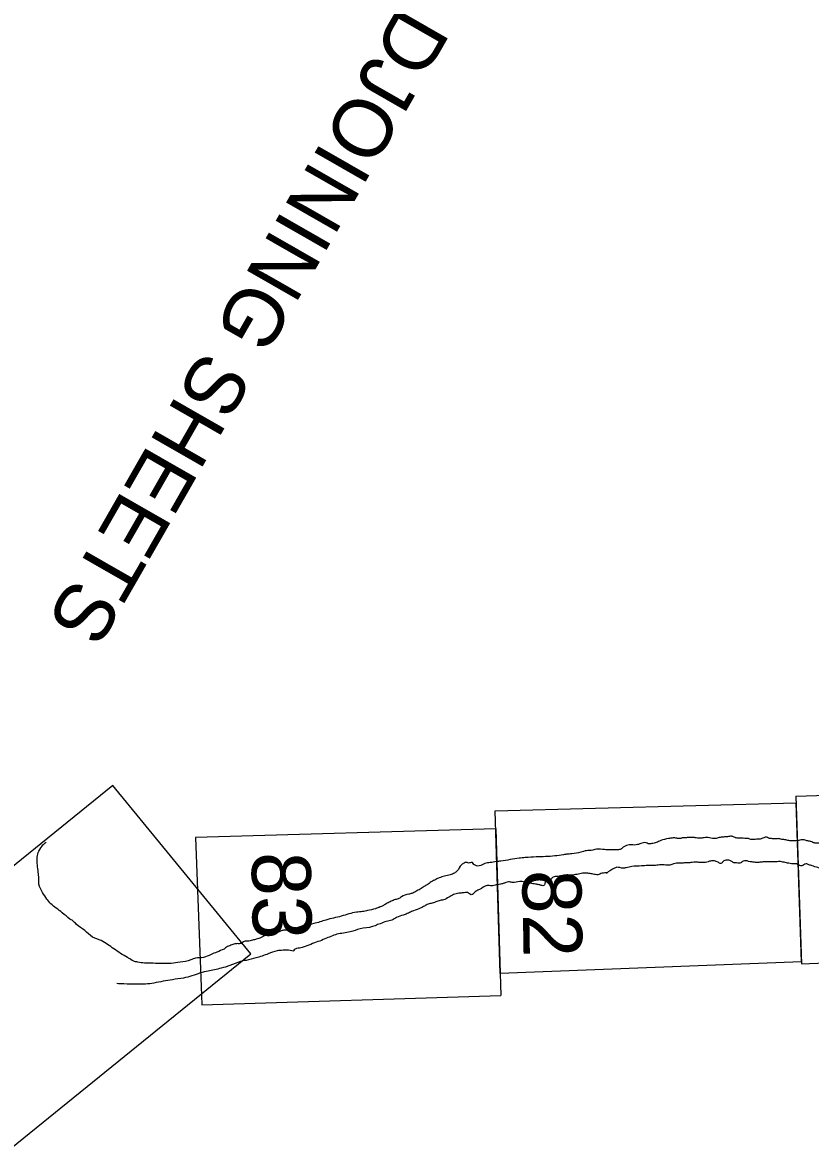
# Model space of a CAD drawing. Extents: x 3930721 to 3950824, y 220441 to 242861.
# Drawn here: x 3934282 to 3935065, y 230189 to 231312 of the extents above; entities that cross this region are included whole.
import ezdxf

# ---------------------------------------------------------------- set-up
doc = ezdxf.new("R2010")
doc.units = 0
doc.layers.add('V-ANNO-NPLT', color=7, linetype='Continuous')

msp = doc.modelspace()

# ---------------------------------------------------------------- linework, layer by layer
at = {"layer": 'V-ANNO-NPLT'}
for points in [[(3934372, 230554.3), (3934127.2, 230356.3), (3934264.2, 230188.9), (3934509, 230387)], [(3934509, 230387), (3934372, 230554.3)], [(3935050.4, 230543.6), (3935348.6, 230553.2)], [(3934756.5, 230367.7), (3934751.6, 230529.1), (3935050.6, 230537)], [(3935050.4, 230543.6), (3935056, 230377.1), (3935354.5, 230389.5)], [(3935055.9, 230379.3), (3935050.6, 230537)], [(3934752.2, 230511.1), (3934454.1, 230502.7), (3934456, 230450.2)], [(3934752.2, 230511.1), (3934757.2, 230345.8)], [(3934456, 230450.2), (3934459.9, 230345.6)], [(3935055.9, 230379.3), (3934756.5, 230367.7)], [(3934459.9, 230345.6), (3934460.2, 230336.4), (3934757.2, 230345.8)]]:
    msp.add_lwpolyline(points, dxfattribs=at)
for points in [[(3934936.1, 230501.7), (3934934.5, 230501.5), (3934931.1, 230502.1), (3934927.6, 230502.1), (3934923.7, 230501.5), (3934916.1, 230499.6), (3934911.6, 230497.5), (3934907.3, 230496.6), (3934903.6, 230496.4), (3934901.6, 230497.4), (3934896.4, 230496.6), (3934891.8, 230495.3), (3934888.5, 230495.2), (3934887.1, 230495.3)], [(3934949.5, 230502.7), (3934946.3, 230502.7), (3934943.4, 230502.6), (3934939.7, 230502.3), (3934937.4, 230502.3), (3934936.1, 230501.7)], [(3934988.4, 230503.2), (3934987.1, 230503.7), (3934985.4, 230503.8), (3934981.3, 230503.3), (3934977.3, 230503), (3934973.1, 230502.3), (3934969.1, 230501.5), (3934962.9, 230502.5), (3934958, 230502.2), (3934954.1, 230502), (3934951.3, 230502.2), (3934949.5, 230502.7)], [(3934996.8, 230502), (3934995.3, 230501.8), (3934993.4, 230502), (3934990.9, 230502.3), (3934990, 230502.6), (3934988.4, 230503.2)], [(3935064.8, 230498.8), (3935061.3, 230499.4), (3935057.8, 230500.3), (3935053.3, 230499.8), (3935047.4, 230499.2), (3935044.2, 230499.3), (3935040.3, 230500.2), (3935036.3, 230500.8), (3935032.6, 230501.5), (3935029.2, 230501.2), (3935027, 230501.4), (3935023.3, 230502.1), (3935021.2, 230503.1), (3935018.5, 230502.4), (3935014.8, 230501.1), (3935009.9, 230500.8), (3935006.2, 230500.6), (3935003.3, 230501.5), (3934999.5, 230501.7), (3934996.8, 230502)], [(3934329.1, 230421.6), (3934321.7, 230427.8), (3934315.6, 230432.6), (3934310.4, 230436.7), (3934306.4, 230441.5), (3934302.1, 230448), (3934298.5, 230456.2), (3934298.2, 230463.5), (3934297.6, 230469.7), (3934296.7, 230477), (3934296.7, 230483.1), (3934298.4, 230489.2), (3934302.5, 230495.2), (3934305.5, 230498)], [(3934877.2, 230491.5), (3934876.5, 230491.1), (3934873.4, 230490.3), (3934869.3, 230490.4), (3934865.5, 230490.3), (3934860.1, 230490.6), (3934852.3, 230490.9), (3934845.1, 230489.6), (3934842.4, 230489.5), (3934836.7, 230487.9), (3934827.9, 230486.4), (3934825.2, 230486.2), (3934821.8, 230485.9), (3934819.5, 230485.5)], [(3934887.1, 230495.3), (3934884.9, 230495.3), (3934882.2, 230494.6), (3934879.6, 230493.5), (3934878.1, 230492.4), (3934877.2, 230491.5)], [(3935138.4, 230488.8), (3935134.3, 230488.9), (3935130.1, 230489.7), (3935127.3, 230490.5), (3935123.4, 230492.8), (3935118.7, 230493.3), (3935115.1, 230493.6), (3935112.9, 230493.8), (3935109, 230494.1), (3935103, 230493.5), (3935099.9, 230493.7), (3935096.5, 230493.9), (3935093, 230493.9), (3935089, 230494.6), (3935086, 230496.1), (3935082.6, 230496.7), (3935079.4, 230496.8), (3935076.1, 230497), (3935073.3, 230496.9), (3935070.5, 230497.1), (3935067.1, 230497.7), (3935065.3, 230498.7), (3935064.8, 230498.8)], [(3934725.3, 230477.3), (3934722.5, 230477.9), (3934720.7, 230477.2), (3934718.2, 230475.5), (3934714, 230469.5), (3934711.3, 230467.3), (3934706.9, 230465.5), (3934701.4, 230464.1), (3934696.1, 230462.6), (3934692.8, 230461), (3934688.1, 230458.5), (3934684.1, 230455.7), (3934681, 230454), (3934677.1, 230451.4), (3934672.7, 230449), (3934668.9, 230447.1), (3934665.8, 230446.3), (3934658.6, 230443.6), (3934656.9, 230442.3), (3934653.4, 230441.2), (3934649.3, 230439.8), (3934645.5, 230437.9), (3934641.5, 230435.6), (3934638.6, 230434.1), (3934636.3, 230433.2), (3934633.6, 230432.2), (3934632.8, 230431.8)], [(3934819.5, 230485.5), (3934810.8, 230484.3), (3934801.6, 230483.6), (3934792.3, 230483.3), (3934781.6, 230482.6), (3934775.4, 230482), (3934766.7, 230480.7), (3934757.2, 230479.1), (3934752.8, 230478.7), (3934746.7, 230477.7), (3934741.4, 230476.7), (3934735.9, 230474.4), (3934730.6, 230475.9), (3934729, 230477.7), (3934726.7, 230477.6), (3934725.3, 230477.3)], [(3934968.3, 230479.6), (3934964.5, 230479), (3934961.9, 230478.2), (3934956.3, 230477.7), (3934951.8, 230478.1), (3934946, 230477.7), (3934942.6, 230477.4), (3934938.4, 230477.3), (3934934.5, 230477), (3934931.9, 230477.1), (3934928.9, 230476.5), (3934925.2, 230475.2), (3934922.6, 230475.3), (3934921.1, 230475.3)], [(3935053.5, 230475), (3935050.6, 230476.5), (3935048.7, 230476.4), (3935043.3, 230477), (3935038.6, 230478), (3935034, 230478.7), (3935029.7, 230478.4), (3935026.5, 230478.5), (3935020.6, 230478.5), (3935015.4, 230478.1), (3935012, 230477.8), (3935008.4, 230478.2), (3935004.8, 230478.6), (3934999.2, 230479.5), (3934996.8, 230478.4), (3934995.7, 230477.5), (3934991.5, 230477.4), (3934988.7, 230477.6), (3934986.1, 230479.2), (3934983.1, 230480.1), (3934978.9, 230479.4), (3934977, 230477.6), (3934975.9, 230476.8), (3934973.1, 230478.1), (3934971.3, 230478.9), (3934969.5, 230479.4), (3934968.2, 230479.6)], [(3934862.9, 230467.5), (3934860.6, 230467.4), (3934857.8, 230467.1), (3934853.7, 230465.7), (3934849, 230466.2), (3934844.8, 230466.9), (3934839.7, 230467.3), (3934834.4, 230466.3), (3934828.8, 230465.3), (3934824.8, 230465), (3934817.8, 230464.6), (3934812.4, 230463.9), (3934808.5, 230462.8), (3934806.9, 230460.5), (3934804, 230460.2)], [(3934921.1, 230475.3), (3934914.8, 230475.4), (3934909.5, 230474.8), (3934903.3, 230474.7), (3934896.9, 230474.4), (3934887.5, 230473.8), (3934881.7, 230472.6), (3934878.5, 230472.1), (3934872.6, 230473), (3934869.5, 230471.7), (3934865, 230469.1), (3934864, 230468.5), (3934862.2, 230466.9)], [(3935114.6, 230468), (3935110.4, 230468), (3935106.3, 230469), (3935101.8, 230469.9), (3935097.4, 230469.9), (3935092.9, 230469.1), (3935090.1, 230470.4), (3935084.3, 230471), (3935080.4, 230471.3), (3935075.4, 230471.9), (3935072.1, 230472.7), (3935066.5, 230474.6), (3935063.3, 230475.6), (3935060.5, 230476.4), (3935058.2, 230475.4), (3935056.1, 230474.4), (3935054.3, 230474.8), (3935053.5, 230475)], [(3934804, 230460.2), (3934801.3, 230458), (3934800.9, 230456.4), (3934800, 230454.9), (3934798.2, 230454.8), (3934795.2, 230455.7), (3934791.8, 230456.3), (3934786.2, 230457.3), (3934780.9, 230458.4), (3934776, 230459), (3934769.3, 230458), (3934766, 230458.5), (3934761, 230457.4), (3934758.1, 230456.5), (3934752.8, 230455.5), (3934747.9, 230454.7), (3934743.8, 230454.8), (3934736, 230450.9), (3934732.7, 230449.4), (3934729.2, 230445.9)], [(3934729.2, 230445.9), (3934728.4, 230445.9), (3934727, 230445.9), (3934725.3, 230447.5), (3934721, 230447.7), (3934716.7, 230447.4), (3934711.6, 230446.3), (3934706.8, 230444.2), (3934701.5, 230441.2), (3934697, 230440), (3934692.6, 230438.6), (3934688, 230437.2), (3934684.1, 230436), (3934680.5, 230434), (3934675.9, 230431.8), (3934668.7, 230429.1), (3934664.3, 230427), (3934660.4, 230425.5), (3934653.8, 230423.3), (3934649, 230420.6), (3934643.5, 230419.2), (3934637.4, 230417), (3934634.9, 230416.1)], [(3934386.5, 230383.3), (3934372.7, 230392.1), (3934360.4, 230400.2), (3934351.8, 230403.8), (3934343.9, 230410.3), (3934335.5, 230416.6), (3934332, 230420), (3934329.1, 230421.6)], [(3934632.8, 230431.8), (3934624.9, 230430), (3934620, 230429.1), (3934613.8, 230428.4), (3934598.8, 230424.5), (3934583.6, 230420.7), (3934571.4, 230417.1), (3934562.3, 230415.5), (3934554.8, 230412.9), (3934548, 230410.8), (3934541.5, 230410.6)], [(3934541.5, 230410.6), (3934538.5, 230409.7), (3934535.5, 230408.2), (3934532.9, 230407.3), (3934529.9, 230407.1), (3934527.1, 230407.1), (3934522, 230404.8), (3934519.1, 230403.3), (3934514.4, 230401.6), (3934510.5, 230400.6), (3934505.9, 230399.7), (3934502.4, 230399.4), (3934499.2, 230397.5), (3934495.7, 230397.2), (3934492.2, 230396.8), (3934488, 230395.2), (3934483.9, 230393.2), (3934482.4, 230391.8)], [(3934634.9, 230416.1), (3934629.9, 230414.1), (3934617.4, 230411.9), (3934607.7, 230408.9), (3934594.5, 230406.5), (3934582.6, 230401.9), (3934568.5, 230396.5), (3934561, 230393.7), (3934555.9, 230392.6), (3934551.4, 230390), (3934551.4, 230389.6)], [(3934482.4, 230391.8), (3934475.3, 230388.8), (3934469.4, 230386.4), (3934461.8, 230383.5), (3934454.1, 230382.8), (3934449.3, 230381), (3934438.7, 230378.8), (3934429.8, 230377.5), (3934421, 230377.5), (3934411.9, 230377.7), (3934403.4, 230378), (3934396.8, 230378.8), (3934392.2, 230380), (3934387.5, 230382.8), (3934386.5, 230383.3)], [(3934551.4, 230389.8), (3934544.8, 230390.8), (3934541, 230390.6), (3934535, 230390.1), (3934526.2, 230387.1), (3934513.9, 230383), (3934504.3, 230380.6), (3934498.7, 230379.4), (3934488.1, 230375.5), (3934479.6, 230372.8), (3934466.4, 230370), (3934458.7, 230368.1)], [(3934458.7, 230368.1), (3934442, 230363.1), (3934431.1, 230361.4), (3934412.7, 230358.1), (3934404.3, 230357), (3934396.1, 230357), (3934382.7, 230357.2), (3934375.9, 230357.5)]]:
    msp.add_spline(points, degree=3, dxfattribs=at)

# ---------------------------------------------------------------- texts
for s, height, rotation, p in [('INDEX TO ADJOINING SHEETS', 58.33, 240.1997, (3934876.8, 231714.3)), ('83', 58.5, 270.9116, (3934509.7, 230487.9)), ('82', 58.5, 270.9116, (3934778.5, 230470.2))]:
    msp.add_text(s, height=height, rotation=rotation, dxfattribs=at).set_placement(p)

doc.saveas('drawing.dxf')
